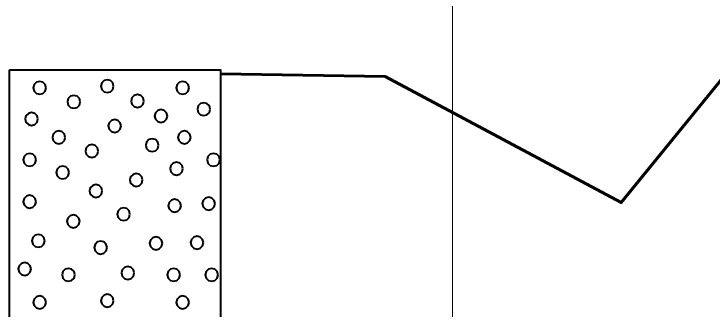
# Model space of a CAD drawing. Extents: x -582 to 653, y -817 to -3.
# Drawn here: x -170.96 to -162.69, y -192.42 to -188.93 of the extents above; entities that cross this region are included whole.
import ezdxf

# ---------------------------------------------------------------- set-up
doc = ezdxf.new("R2010")
doc.units = 0
doc.header["$LTSCALE"] = 0.4
doc.linetypes.add('LONG_DASHED', pattern=[7.5, 6, -1.5])
for name, color, linetype, lineweight in [('26', 7, 'LONG_DASHED', 40), ('27', 7, 'Continuous', 40), ('7', 7, 'Continuous', 13)]:
    doc.layers.add(name, color=color, linetype=linetype, lineweight=lineweight)

msp = doc.modelspace()

# ---------------------------------------------------------------- linework, layer by layer
at = {"layer": '26', "linetype": 'Continuous', "lineweight": 60}
msp.add_lwpolyline([(-168.5156, -189.6404), (-166.5656, -189.6729), (-163.7656, -191.1629), (-162.5656, -189.6929), (-161.5656, -189.1629), (-159.5656, -189.0029), (-157.5656, -189.2529), (-156.5656, -190.7529), (-155.5656, -191.0129), (-154.3656, -189.8829), (-151.5656, -189.4929), (-147.5656, -189.4629), (-143.5656, -190.2329), (-141.0156, -190.1054)], dxfattribs=at)
at = {"layer": '27'}
for points in [[(-171.0156, -189.5929), (-168.5156, -189.5929), (-168.5156, -195.0929), (-171.0156, -195.0929)], [(-170.5837, -189.8055), (-170.5939, -189.7674), (-170.6218, -189.7396), (-170.6599, -189.7293), (-170.698, -189.7396), (-170.7259, -189.7674), (-170.7361, -189.8055), (-170.7259, -189.8436), (-170.698, -189.8715), (-170.6599, -189.8817), (-170.6218, -189.8715), (-170.5939, -189.8436)], [(-169.7827, -189.786), (-169.7929, -189.7479), (-169.8208, -189.72), (-169.8589, -189.7098), (-169.897, -189.72), (-169.9249, -189.7479), (-169.9351, -189.786), (-169.9249, -189.8241), (-169.897, -189.8519), (-169.8589, -189.8622), (-169.8208, -189.8519), (-169.7929, -189.8241)], [(-168.8891, -189.8056), (-168.8993, -189.7675), (-168.9272, -189.7396), (-168.9653, -189.7294), (-169.0034, -189.7396), (-169.0313, -189.7675), (-169.0415, -189.8056), (-169.0313, -189.8437), (-169.0034, -189.8716), (-168.9653, -189.8818), (-168.9272, -189.8716), (-168.8993, -189.8437)], [(-170.1788, -189.9708), (-170.189, -189.9327), (-170.2169, -189.9048), (-170.255, -189.8946), (-170.2931, -189.9048), (-170.321, -189.9327), (-170.3312, -189.9708), (-170.321, -190.0089), (-170.2931, -190.0368), (-170.255, -190.047), (-170.2169, -190.0368), (-170.189, -190.0089)], [(-169.4237, -189.9618), (-169.4339, -189.9237), (-169.4618, -189.8958), (-169.4999, -189.8856), (-169.538, -189.8958), (-169.5659, -189.9237), (-169.5761, -189.9618), (-169.5659, -189.9999), (-169.538, -190.0278), (-169.4999, -190.038), (-169.4618, -190.0278), (-169.4339, -189.9999)], [(-168.6382, -190.0577), (-168.6484, -190.0196), (-168.6763, -189.9917), (-168.7144, -189.9815), (-168.7525, -189.9917), (-168.7804, -190.0196), (-168.7906, -190.0577), (-168.7804, -190.0958), (-168.7525, -190.1237), (-168.7144, -190.1339), (-168.6763, -190.1237), (-168.6484, -190.0958)], [(-169.1455, -190.1391), (-169.1557, -190.101), (-169.1836, -190.0731), (-169.2217, -190.0629), (-169.2598, -190.0731), (-169.2877, -190.101), (-169.2979, -190.1391), (-169.2877, -190.1772), (-169.2598, -190.2051), (-169.2217, -190.2153), (-169.1836, -190.2051), (-169.1557, -190.1772)], [(-170.6799, -190.1734), (-170.6901, -190.1353), (-170.718, -190.1074), (-170.7561, -190.0972), (-170.7942, -190.1074), (-170.8221, -190.1353), (-170.8323, -190.1734), (-170.8221, -190.2115), (-170.7942, -190.2394), (-170.7561, -190.2496), (-170.718, -190.2394), (-170.6901, -190.2115)], [(-169.6938, -190.2566), (-169.704, -190.2185), (-169.7319, -190.1906), (-169.77, -190.1804), (-169.8081, -190.1906), (-169.836, -190.2185), (-169.8462, -190.2566), (-169.836, -190.2947), (-169.8081, -190.3226), (-169.77, -190.3328), (-169.7319, -190.3226), (-169.704, -190.2947)], [(-170.357, -190.3921), (-170.3672, -190.354), (-170.3951, -190.3261), (-170.4332, -190.3159), (-170.4713, -190.3261), (-170.4992, -190.354), (-170.5094, -190.3921), (-170.4992, -190.4302), (-170.4713, -190.458), (-170.4332, -190.4683), (-170.3951, -190.458), (-170.3672, -190.4302)], [(-168.8683, -190.3921), (-168.8785, -190.354), (-168.9064, -190.3261), (-168.9445, -190.3159), (-168.9826, -190.3261), (-169.0105, -190.354), (-169.0207, -190.3921), (-169.0105, -190.4302), (-168.9826, -190.458), (-168.9445, -190.4683), (-168.9064, -190.458), (-168.8785, -190.4302)], [(-169.2497, -190.4849), (-169.2599, -190.4468), (-169.2878, -190.4189), (-169.3259, -190.4087), (-169.364, -190.4189), (-169.3919, -190.4468), (-169.4021, -190.4849), (-169.3919, -190.523), (-169.364, -190.5508), (-169.3259, -190.5611), (-169.2878, -190.5508), (-169.2599, -190.523)], [(-169.9654, -190.5535), (-169.9756, -190.5154), (-170.0035, -190.4875), (-170.0416, -190.4773), (-170.0797, -190.4875), (-170.1076, -190.5154), (-170.1178, -190.5535), (-170.1076, -190.5916), (-170.0797, -190.6195), (-170.0416, -190.6297), (-170.0035, -190.6195), (-169.9756, -190.5916)], [(-170.7028, -190.6577), (-170.713, -190.6196), (-170.7409, -190.5918), (-170.779, -190.5815), (-170.8171, -190.5918), (-170.845, -190.6196), (-170.8552, -190.6577), (-170.845, -190.6958), (-170.8171, -190.7237), (-170.779, -190.7339), (-170.7409, -190.7237), (-170.713, -190.6958)], [(-168.5225, -190.6577), (-168.5328, -190.6196), (-168.5606, -190.5918), (-168.5987, -190.5815), (-168.6368, -190.5918), (-168.6647, -190.6196), (-168.6749, -190.6577), (-168.6647, -190.6958), (-168.6368, -190.7237), (-168.5987, -190.7339), (-168.5606, -190.7237), (-168.5328, -190.6958)], [(-170.3112, -190.8078), (-170.3214, -190.7697), (-170.3493, -190.7418), (-170.3874, -190.7316), (-170.4255, -190.7418), (-170.4534, -190.7697), (-170.4636, -190.8078), (-170.4534, -190.8459), (-170.4255, -190.8737), (-170.3874, -190.884), (-170.3493, -190.8737), (-170.3214, -190.8459)], [(-168.9611, -190.762), (-168.9713, -190.7239), (-168.9992, -190.696), (-169.0373, -190.6858), (-169.0754, -190.696), (-169.1033, -190.7239), (-169.1135, -190.762), (-169.1033, -190.8001), (-169.0754, -190.828), (-169.0373, -190.8382), (-168.9992, -190.828), (-168.9713, -190.8001)], [(-169.4391, -190.8955), (-169.4493, -190.8574), (-169.4772, -190.8295), (-169.5153, -190.8193), (-169.5534, -190.8295), (-169.5813, -190.8574), (-169.5915, -190.8955), (-169.5813, -190.9336), (-169.5534, -190.9615), (-169.5153, -190.9717), (-169.4772, -190.9615), (-169.4493, -190.9336)], [(-169.9171, -191.0264), (-169.9273, -190.9883), (-169.9552, -190.9604), (-169.9933, -190.9502), (-170.0314, -190.9604), (-170.0593, -190.9883), (-170.0695, -191.0264), (-170.0593, -191.0645), (-170.0314, -191.0924), (-169.9933, -191.1026), (-169.9552, -191.0924), (-169.9273, -191.0645)], [(-170.7028, -191.1535), (-170.713, -191.1154), (-170.7409, -191.0876), (-170.779, -191.0773), (-170.8171, -191.0876), (-170.845, -191.1154), (-170.8552, -191.1535), (-170.845, -191.1916), (-170.8171, -191.2195), (-170.779, -191.2297), (-170.7409, -191.2195), (-170.713, -191.1916)], [(-168.984, -191.2006), (-168.9942, -191.1625), (-169.0221, -191.1346), (-169.0602, -191.1244), (-169.0983, -191.1346), (-169.1262, -191.1625), (-169.1364, -191.2006), (-169.1262, -191.2387), (-169.0983, -191.2666), (-169.0602, -191.2768), (-169.0221, -191.2666), (-168.9942, -191.2387)], [(-168.5798, -191.1764), (-168.59, -191.1383), (-168.6179, -191.1104), (-168.656, -191.1002), (-168.6941, -191.1104), (-168.7219, -191.1383), (-168.7322, -191.1764), (-168.7219, -191.2145), (-168.6941, -191.2424), (-168.656, -191.2526), (-168.6179, -191.2424), (-168.59, -191.2145)], [(-169.5891, -191.301), (-169.5993, -191.2629), (-169.6272, -191.235), (-169.6653, -191.2248), (-169.7034, -191.235), (-169.7313, -191.2629), (-169.7415, -191.301), (-169.7313, -191.3391), (-169.7034, -191.367), (-169.6653, -191.3772), (-169.6272, -191.367), (-169.5993, -191.3391)], [(-170.1841, -191.3849), (-170.1943, -191.3468), (-170.2222, -191.3189), (-170.2603, -191.3087), (-170.2984, -191.3189), (-170.3263, -191.3468), (-170.3365, -191.3849), (-170.3263, -191.423), (-170.2984, -191.4509), (-170.2603, -191.4611), (-170.2222, -191.4509), (-170.1943, -191.423)], [(-170.5998, -191.6163), (-170.61, -191.5782), (-170.6379, -191.5503), (-170.676, -191.5401), (-170.7141, -191.5503), (-170.742, -191.5782), (-170.7522, -191.6163), (-170.742, -191.6544), (-170.7141, -191.6823), (-170.676, -191.6925), (-170.6379, -191.6823), (-170.61, -191.6544)], [(-169.2039, -191.6455), (-169.2142, -191.6074), (-169.242, -191.5795), (-169.2801, -191.5693), (-169.3182, -191.5795), (-169.3461, -191.6074), (-169.3563, -191.6455), (-169.3461, -191.6836), (-169.3182, -191.7115), (-169.2801, -191.7217), (-169.242, -191.7115), (-169.2142, -191.6836)], [(-168.7183, -191.6379), (-168.7285, -191.5998), (-168.7564, -191.5719), (-168.7945, -191.5617), (-168.8326, -191.5719), (-168.8605, -191.5998), (-168.8707, -191.6379), (-168.8605, -191.676), (-168.8326, -191.7039), (-168.7945, -191.7141), (-168.7564, -191.7039), (-168.7285, -191.676)], [(-169.8612, -191.6964), (-169.8714, -191.6583), (-169.8993, -191.6304), (-169.9374, -191.6202), (-169.9755, -191.6304), (-170.0034, -191.6583), (-170.0136, -191.6964), (-170.0034, -191.7345), (-169.9755, -191.7624), (-169.9374, -191.7726), (-169.8993, -191.7624), (-169.8714, -191.7345)], [(-170.7613, -191.9494), (-170.7715, -191.9113), (-170.7994, -191.8834), (-170.8375, -191.8732), (-170.8756, -191.8834), (-170.9034, -191.9113), (-170.9137, -191.9494), (-170.9034, -191.9875), (-170.8756, -192.0154), (-170.8375, -192.0256), (-170.7994, -192.0154), (-170.7715, -191.9875)], [(-170.2426, -192.0193), (-170.2528, -191.9812), (-170.2807, -191.9533), (-170.3188, -191.9431), (-170.3569, -191.9533), (-170.3848, -191.9812), (-170.395, -192.0193), (-170.3848, -192.0574), (-170.3569, -192.0853), (-170.3188, -192.0955), (-170.2807, -192.0853), (-170.2528, -192.0574)], [(-169.5383, -191.9964), (-169.5485, -191.9583), (-169.5764, -191.9304), (-169.6145, -191.9202), (-169.6526, -191.9304), (-169.6805, -191.9583), (-169.6907, -191.9964), (-169.6805, -192.0345), (-169.6526, -192.0624), (-169.6145, -192.0726), (-169.5764, -192.0624), (-169.5485, -192.0345)], [(-168.9955, -192.0193), (-169.0057, -191.9812), (-169.0336, -191.9533), (-169.0717, -191.9431), (-169.1098, -191.9533), (-169.1376, -191.9812), (-169.1479, -192.0193), (-169.1376, -192.0574), (-169.1098, -192.0853), (-169.0717, -192.0955), (-169.0336, -192.0853), (-169.0057, -192.0574)], [(-168.5454, -192.0193), (-168.5556, -191.9812), (-168.5835, -191.9533), (-168.6216, -191.9431), (-168.6597, -191.9533), (-168.6876, -191.9812), (-168.6978, -192.0193), (-168.6876, -192.0574), (-168.6597, -192.0853), (-168.6216, -192.0955), (-168.5835, -192.0853), (-168.5556, -192.0574)], [(-170.5837, -192.3455), (-170.5939, -192.3074), (-170.6218, -192.2796), (-170.6599, -192.2693), (-170.698, -192.2796), (-170.7259, -192.3074), (-170.7361, -192.3455), (-170.7259, -192.3836), (-170.698, -192.4115), (-170.6599, -192.4217), (-170.6218, -192.4115), (-170.5939, -192.3836)], [(-169.7827, -192.326), (-169.7929, -192.2879), (-169.8208, -192.26), (-169.8589, -192.2498), (-169.897, -192.26), (-169.9249, -192.2879), (-169.9351, -192.326), (-169.9249, -192.3641), (-169.897, -192.3919), (-169.8589, -192.4022), (-169.8208, -192.3919), (-169.7929, -192.3641)], [(-168.8891, -192.3456), (-168.8993, -192.3075), (-168.9272, -192.2796), (-168.9653, -192.2694), (-169.0034, -192.2796), (-169.0313, -192.3075), (-169.0415, -192.3456), (-169.0313, -192.3837), (-169.0034, -192.4116), (-168.9653, -192.4218), (-168.9272, -192.4116), (-168.8993, -192.3837)]]:
    msp.add_lwpolyline(points, close=True, dxfattribs=at)
at = {"layer": '7'}
msp.add_line((-165.7656, -193.151), (-165.7656, -169.1034), dxfattribs=at)

doc.saveas('drawing.dxf')
